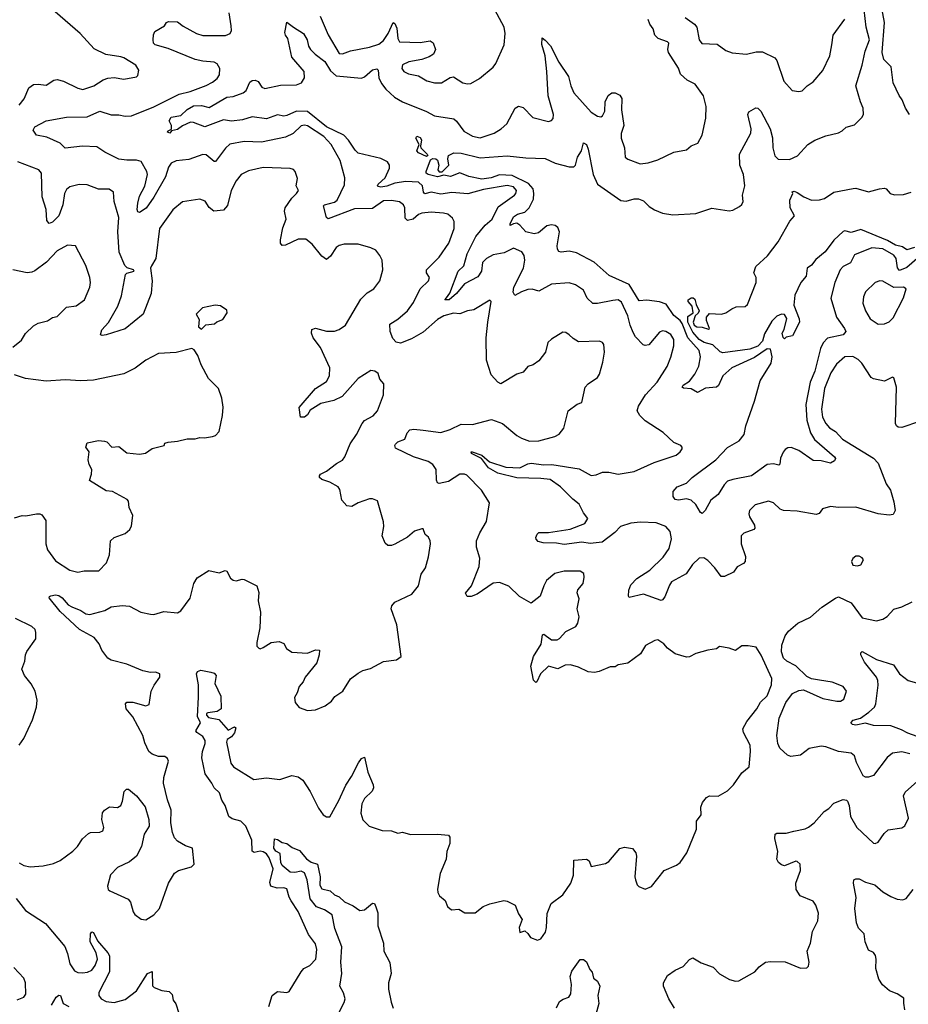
# Model space of a CAD drawing. Extents: x 2133489 to 2292442, y 756223 to 916462.
# Tile 414 of 463: x 2240269 to 2245875, y 895910 to 902123. Entities that reach past the tile are written whole.
import ezdxf

# ---------------------------------------------------------------- set-up
doc = ezdxf.new("R2010")
doc.units = 0

msp = doc.modelspace()

# ---------------------------------------------------------------- linework, layer by layer
at = {"layer": '0CON20XD'}
for points in [[(2242164.4, 902145), (2242215, 902026.2), (2242285, 901909.4), (2242305, 901906.7), (2242355, 901925.6), (2242475, 901948.9), (2242535, 901967.5), (2242565, 901991.5), (2242594.1, 902035), (2242625, 902104), (2242635, 902099.2), (2242648.4, 902068.4), (2242654.1, 902004.1), (2242665, 901983.5), (2242795, 901978.2), (2242858.6, 901988.6), (2242877.3, 901977.3), (2242892.5, 901935), (2242880, 901905), (2242852.4, 901887.6), (2242805, 901870.6), (2242725, 901856.9), (2242685, 901838), (2242680, 901815), (2242693.3, 901795), (2242721.7, 901781.7), (2242785, 901767.5), (2242837.4, 901737.4), (2242885, 901723.3), (2242930, 901725), (2242985, 901757.5), (2243005, 901762.5), (2243065, 901724), (2243095, 901718), (2243115, 901720.8), (2243169.1, 901750.9), (2243255, 901823.3), (2243272.7, 901847.3), (2243326, 901965), (2243332.5, 902035), (2243325.6, 902075), (2243266.4, 902185)], [(2243461.3, 901251.3), (2243585, 901246.2), (2243646.6, 901216.6), (2243735, 901193.6), (2243765, 901194.4), (2243774.6, 901205.4), (2243788.2, 901255), (2243812.9, 901295), (2243825, 901346.7), (2243844.3, 901334.3), (2243855, 901306.7), (2243887.2, 901145), (2243914.1, 901084.1), (2244061.8, 900981.8), (2244095, 900977.5), (2244145, 900992.9), (2244172.7, 900992.7), (2244205, 900980), (2244240, 900945), (2244274, 900924), (2244325, 900902.5), (2244389.1, 900890.9), (2244535, 900898.8), (2244635, 900932.5), (2244745, 900917.1), (2244768.7, 900921.3), (2244811.2, 900945), (2244825, 900956.2), (2244834.2, 900975), (2244828.8, 901015), (2244844.5, 901075), (2244834.5, 901145), (2244813.1, 901205), (2244810.6, 901275), (2244882.7, 901407.3), (2244884.6, 901435), (2244863.3, 901525), (2244868.6, 901541.4), (2244912.5, 901567.5), (2244925, 901564), (2244945, 901545.8), (2245003.3, 901435), (2245017.4, 901377.4), (2245019.6, 901315), (2245033.4, 901263.4), (2245055, 901243.1), (2245125, 901240.4), (2245176.1, 901263.9), (2245242, 901335), (2245285, 901362.9), (2245355, 901389.2), (2245435, 901408.8), (2245458.8, 901421.2), (2245482.5, 901445), (2245535, 901460), (2245582.5, 901505), (2245592.5, 901525), (2245590, 901565), (2245574, 901605), (2245544.3, 901705.7), (2245584.2, 901835), (2245602.2, 901925), (2245629.5, 901995), (2245609.1, 902075), (2245596.7, 902185)], [(2245882.8, 901525), (2245858.5, 901565), (2245837.1, 901617.1), (2245816.9, 901645), (2245780.6, 901725), (2245767.9, 901825), (2245720.6, 901870.6), (2245709.4, 901915), (2245725.4, 902105), (2245709.2, 902195)], [(2240265, 901583.5), (2240296.5, 901623.5), (2240326.3, 901693.7), (2240356.6, 901713.4), (2240385, 901716.9), (2240435, 901710.6), (2240485, 901740.6), (2240505, 901745.5), (2240545, 901735.6), (2240635, 901690.6), (2240667, 901683), (2240737.5, 901705), (2240795, 901743.8), (2240825, 901754), (2240865, 901758.8), (2240925, 901746.7), (2241005, 901762.5), (2241015, 901770), (2241020, 901805), (2241001.2, 901835), (2240925, 901882.5), (2240907.6, 901887.6), (2240812.8, 901902.8), (2240739.4, 901939.4), (2240649.5, 902035), (2240491.8, 902171.8)], [(2240365, 901446.4), (2240435.4, 901484.6), (2240565, 901508.2), (2240695, 901509.2), (2240775, 901546.2), (2240845, 901523.1), (2240895, 901522.2), (2240935, 901513.6), (2240975, 901516.3), (2241115, 901572.7), (2241275, 901652.9), (2241345, 901669.6), (2241445, 901706.5), (2241485, 901727.8), (2241515, 901750.8), (2241529.1, 901775), (2241532, 901815), (2241514.5, 901845), (2241495, 901855.7), (2241425, 901860.7), (2241375, 901872.1), (2241205, 901940), (2241124.2, 901965), (2241113.5, 901975), (2241111.5, 901995), (2241113.6, 902026.4), (2241122.1, 902047.9), (2241182.5, 902085), (2241194.3, 902105.7), (2241208.3, 902111.7), (2241265, 902108.6), (2241300.9, 902080.9), (2241385, 902035.6), (2241425, 902022.2), (2241566.6, 902023.4), (2241596.2, 902035), (2241604.4, 902055.6), (2241603.3, 902085), (2241590, 902165)], [(2243981.2, 901645), (2244005, 901661.2), (2244025, 901661.2), (2244055, 901646.2), (2244067.5, 901625), (2244066.7, 901555), (2244080.9, 901455), (2244063.6, 901405), (2244063.3, 901375), (2244085.7, 901315), (2244088, 901255), (2244105, 901242), (2244184.2, 901214.2), (2244235, 901220), (2244295, 901238), (2244395, 901287.5), (2244475, 901302.5), (2244505, 901326.2), (2244547, 901343), (2244574.2, 901395), (2244598.3, 901501.7), (2244600.8, 901575), (2244583.2, 901643.2), (2244530.6, 901715), (2244480.9, 901740.9), (2244438.5, 901778.5), (2244425, 901817.5), (2244363.3, 901915), (2244358.9, 901935), (2244364, 901975), (2244355, 901984), (2244297.5, 902005), (2244276, 902026), (2244266.2, 902065), (2244243.6, 902093.6), (2244234.6, 902124.6)], [(2244467.4, 902137.4), (2244525.4, 902095.4), (2244541.4, 902075), (2244556, 901995), (2244573.2, 901973.2), (2244668.9, 901968.9), (2244725, 901928), (2244765, 901912.9), (2244855, 901905.6), (2244915, 901919.4), (2244955, 901920), (2245032.3, 901882.3), (2245045.8, 901865), (2245089.2, 901735), (2245143.3, 901675), (2245185, 901670), (2245206.6, 901673.4), (2245236.7, 901705), (2245275, 901730.8), (2245335, 901802.5), (2245380.9, 901895), (2245392.7, 901965), (2245402.1, 902025), (2245475, 902125.8)], [(2245945, 899588), (2245835, 899550), (2245811.9, 899551.9), (2245800.1, 899560.1), (2245793.9, 899575), (2245800, 899805), (2245783, 899863), (2245775, 899867.5), (2245725, 899842), (2245655, 899855.8), (2245640.8, 899865), (2245583.1, 899955), (2245559.4, 899979.4), (2245525, 899996.8), (2245475, 899994.5), (2245421.8, 899948.2), (2245386.5, 899893.5), (2245346.7, 899795), (2245328.1, 899665), (2245333.4, 899615), (2245355, 899574.4), (2245378, 899548), (2245415, 899523.5), (2245460, 899475), (2245655, 899355.5), (2245684.7, 899324.7), (2245736.5, 899195), (2245761.9, 899155), (2245785, 899080), (2245791.9, 899025), (2245779.5, 899000.5), (2245755, 898995.6), (2245685, 899004.4), (2245545, 899047.3), (2245435, 899044.7), (2245385, 899050.3), (2245333, 899037), (2245312.7, 899007.3), (2245295, 899000), (2245175, 899022), (2245087.5, 899025), (2245066.2, 899035), (2245024.4, 899074.4), (2244994.2, 899084.2), (2244908.7, 899061.3), (2244874, 899025), (2244870, 899005), (2244874.3, 898985), (2244905, 898932.5), (2244908, 898915), (2244901.2, 898905), (2244838.3, 898881.7), (2244820.6, 898865), (2244820.5, 898815), (2244847.5, 898735), (2244846, 898705), (2244835, 898691.2), (2244795, 898670), (2244773.4, 898636.6), (2244715, 898610), (2244695, 898610), (2244654, 898665), (2244610.5, 898710.5), (2244585, 898728.1), (2244555, 898725.4), (2244513.5, 898685), (2244473.2, 898626.8), (2244381.9, 898575), (2244367.8, 898555), (2244339.3, 898480.7), (2244325, 898461.2), (2244315, 898458), (2244205, 898497.3), (2244115, 898477.5), (2244110, 898485), (2244112.7, 898522.7), (2244125, 898556), (2244162.4, 898597.6), (2244245, 898648.5), (2244328.6, 898731.4), (2244366.9, 898785), (2244382.2, 898847.8), (2244373.6, 898893.6), (2244345, 898925.6), (2244285, 898948.2), (2244185, 898951.8), (2244125, 898946.2), (2244058.8, 898925), (2244022.7, 898887.3), (2243943.9, 898826.1), (2243867.4, 898817.4), (2243814.8, 898825.2), (2243705, 898811.8), (2243655, 898820.4), (2243571.7, 898821.7), (2243540.5, 898830.5), (2243526.7, 898845), (2243526.2, 898855), (2243533.4, 898876.6), (2243545, 898887.1), (2243605, 898887.8), (2243741.9, 898908.1), (2243835, 898943.8), (2243852.5, 898975), (2243825, 899010), (2243798.5, 899065), (2243757.8, 899097.8), (2243681.8, 899175), (2243615, 899220.7), (2243557.7, 899227.7), (2243405, 899232.7), (2243285, 899262.1), (2243227.1, 899295), (2243183.4, 899353.4), (2243119.2, 899385), (2243117.5, 899395), (2243123.4, 899396.6), (2243184, 899375), (2243233.2, 899333.2), (2243335, 899298.9), (2243425, 899294.6), (2243475, 899321), (2243495, 899325.2), (2243575, 899314.7), (2243625.2, 899315.2), (2243797.8, 899287.8), (2243875, 899247.1), (2243905, 899251.4), (2243945, 899268.6), (2243985, 899268.6), (2244045, 899255.8), (2244145, 899271.5), (2244271.4, 899328.6), (2244410, 899375), (2244436.2, 899395), (2244448.8, 899415), (2244448.8, 899425), (2244440, 899435), (2244395, 899455.7), (2244328.3, 899518.3), (2244215, 899591.1), (2244181.5, 899625), (2244165.6, 899655), (2244173.3, 899685), (2244217.5, 899755), (2244291.2, 899835), (2244354.6, 899935), (2244377.4, 899992.6), (2244396.5, 900065), (2244395.6, 900105), (2244376.4, 900136.4), (2244345, 900155.8), (2244325, 900160), (2244305, 900150), (2244238.7, 900071.3), (2244215, 900067.5), (2244201.7, 900071.7), (2244155, 900122.5), (2244139.2, 900149.2), (2244120, 900195), (2244106, 900255), (2244065, 900340.8), (2244045, 900355.6), (2244011.2, 900351.2), (2243915, 900331.4), (2243885, 900332.5), (2243850, 900365), (2243825, 900415.6), (2243775, 900450.5), (2243735, 900461.5), (2243625, 900453.1), (2243545, 900410), (2243501.7, 900421.7), (2243475, 900420.4), (2243433.9, 900406.1), (2243393, 900383), (2243382.9, 900402.9), (2243385.6, 900435.6), (2243447.7, 900555), (2243456.2, 900605), (2243451.1, 900635), (2243437.2, 900657.2), (2243385, 900680.8), (2243325, 900651.1), (2243255, 900639.6), (2243213.2, 900615), (2243189.4, 900590.6), (2243181.4, 900535), (2243158.8, 900501.2), (2243074.8, 900455.2), (2243025, 900395.3), (2242977.8, 900355), (2242951.2, 900355), (2242962, 900368), (2242982.6, 900397.4), (2243034.8, 900535.2), (2243070.5, 900569.5), (2243091.2, 900645), (2243146.2, 900753.8), (2243205, 900825.5), (2243250.5, 900865), (2243287.8, 900942.2), (2243390.6, 901015), (2243398.9, 901025), (2243402.5, 901045), (2243385, 901068), (2243345, 901077.5), (2243195, 901050.7), (2243095.2, 901024.8), (2242995, 901032.6), (2242925, 901022.8), (2242865, 901034.3), (2242824.5, 901024.5), (2242816.7, 901035), (2242810.9, 901075), (2242785, 901096.9), (2242705, 901102.1), (2242635, 901092.2), (2242585, 901071.8), (2242546.7, 901066.7), (2242530.5, 901070.5), (2242526, 901075), (2242530.8, 901085), (2242575, 901125.6), (2242602.7, 901185), (2242602.5, 901205), (2242588.9, 901225), (2242547.3, 901247.3), (2242405, 901280.6), (2242385, 901298.6), (2242343.5, 901363.5), (2242313.7, 901393.7), (2242205, 901447.2), (2242083.7, 901543.7), (2242015, 901546.2), (2241955, 901518.4), (2241934.8, 901514.8), (2241895, 901521.5), (2241825, 901496.9), (2241735, 901510), (2241675, 901490.3), (2241605, 901481.6), (2241555, 901491.5), (2241436.3, 901446.3), (2241365, 901474.4), (2241345.8, 901475.8), (2241296.2, 901453.8), (2241265, 901430.8), (2241227.5, 901422.5), (2241215, 901407.5), (2241205, 901410), (2241200, 901415), (2241205, 901422.5), (2241227.5, 901432.5), (2241227.5, 901455), (2241211.2, 901485), (2241225, 901508.1), (2241285, 901518.9), (2241325, 901555.3), (2241365, 901578.9), (2241415, 901580.3), (2241465, 901567.9), (2241575, 901633.1), (2241615, 901637.9), (2241677.9, 901662.1), (2241696.7, 901675), (2241720.8, 901729.2), (2241735, 901740), (2241755, 901740.8), (2241773.6, 901733.6), (2241797.3, 901697.3), (2241815, 901688.6), (2241915, 901708.6), (2242015, 901711.4), (2242046, 901725), (2242066, 901755), (2242062.9, 901795), (2241986.5, 901886.5), (2241960.8, 902005), (2241945.7, 902025.7), (2241942, 902042), (2241955, 902107.5), (2241995.9, 902075.9), (2242059.6, 902035), (2242081.8, 901995), (2242091.2, 901955), (2242103.5, 901935), (2242132.7, 901905), (2242195, 901859.5), (2242230.1, 901800.1), (2242265, 901768.8), (2242425, 901754.4), (2242445, 901763.1), (2242495, 901806.7), (2242522.3, 901812.3), (2242530, 901805), (2242534.6, 901755), (2242550.7, 901720.7), (2242577.8, 901685), (2242634.2, 901634.2), (2242684.3, 901604.3), (2242835, 901544.4), (2242885.3, 901515.3), (2243006.9, 901496.9), (2243025, 901482.9), (2243070.4, 901420.4), (2243125, 901387.7), (2243175, 901378.2), (2243263.1, 901406.9), (2243307.5, 901435), (2243341.9, 901465), (2243395, 901564), (2243415, 901577.1), (2243445, 901569.2), (2243505.9, 901505.9), (2243605, 901480), (2243625, 901487.5), (2243635, 901500), (2243635.8, 901525), (2243602.2, 901642.2), (2243595.3, 901795), (2243584.6, 901895), (2243563.4, 901966.6), (2243565, 902007.5), (2243585, 901994), (2243617.3, 901957.3), (2243669.5, 901855), (2243730.6, 901765), (2243745.6, 901705), (2243765, 901661.4), (2243875, 901540), (2243915, 901513.1), (2243935, 901510.8), (2243945, 901516), (2243961.4, 901545), (2243963.1, 901605), (2243981.2, 901645)], [(2241840, 895895), (2241862.5, 895965), (2241895, 895990), (2241955, 895983.8), (2241969.5, 895990.5), (2242044.2, 896115.8), (2242062.5, 896135), (2242100, 896155), (2242136.7, 896195), (2242142.5, 896255), (2242135, 896292.5), (2242090.3, 896350.3), (2242025.7, 896495), (2241982.3, 896562.3), (2241968.9, 896585), (2241955, 896639.2), (2241935, 896644.5), (2241893.1, 896643.1), (2241854.2, 896655), (2241847.8, 896677.8), (2241868.8, 896765), (2241842.5, 896835), (2241825, 896858.9), (2241805, 896872.4), (2241785, 896875.3), (2241748.3, 896868.3), (2241735.6, 896875.6), (2241733.8, 896945), (2241695, 897034.4), (2241665, 897066.5), (2241610, 897080.1), (2241587.8, 897095), (2241565.2, 897165.2), (2241545, 897198), (2241530, 897245), (2241495, 897276.2), (2241481.5, 897305), (2241438.7, 897365), (2241418.7, 897465), (2241421.1, 897505), (2241438.2, 897555), (2241438.5, 897575), (2241425, 897598.8), (2241385.8, 897625), (2241380.8, 897635), (2241410, 897685), (2241391.5, 897725), (2241397.1, 897847.1), (2241396.8, 897925), (2241384.6, 897995), (2241390.3, 898009.7), (2241412.6, 898017.4), (2241475.5, 898005.5), (2241495, 897999.2), (2241508, 897985), (2241499.5, 897935), (2241537.9, 897855), (2241539.2, 897775), (2241515, 897758), (2241455, 897750), (2241447.8, 897745), (2241448.2, 897735), (2241460.6, 897720.6), (2241525, 897706.8), (2241585, 897640), (2241625, 897661.4), (2241632.5, 897655), (2241625, 897622.5), (2241605, 897598.5), (2241578.8, 897581.2), (2241572.7, 897565), (2241601.7, 897431.7), (2241618.7, 897408.7), (2241745, 897329.4), (2241825, 897339.5), (2241910.9, 897329.1), (2241985, 897352.9), (2242025, 897345.7), (2242054.5, 897324.5), (2242102.4, 897252.4), (2242155, 897147.5), (2242183.3, 897105), (2242205, 897093.3), (2242225, 897093.8), (2242281.9, 897195), (2242326.6, 897293.4), (2242363.2, 897346.8), (2242405.9, 897434.1), (2242425, 897460), (2242445, 897470), (2242464.3, 897374.3), (2242498.6, 897295), (2242500.8, 897275), (2242492, 897255), (2242445, 897209.2), (2242427.8, 897175), (2242421.1, 897115), (2242433.5, 897073.5), (2242474.4, 897034.4), (2242555, 897006.2), (2242615, 897003.8), (2242655, 896990), (2242685, 896995.8), (2242735, 896982), (2242903.9, 896983.9), (2242975, 896977.5), (2242983.6, 896963.6), (2242982.9, 896925), (2242964.2, 896875), (2242958.8, 896825), (2242922.5, 896735), (2242903.9, 896636.1), (2242906.2, 896615), (2242916.7, 896595), (2242953.3, 896565), (2242967.7, 896527.7), (2242985, 896513.3), (2242995, 896506.7), (2243039.3, 896509.3), (2243077, 896487), (2243143, 896487), (2243193.9, 896526.1), (2243235, 896543.3), (2243323.9, 896563.9), (2243345, 896560), (2243395.8, 896535.8), (2243415, 896480), (2243440, 896445), (2243420, 896395), (2243423.3, 896363.3), (2243455, 896372.5), (2243475, 896357.5), (2243491.7, 896331.7), (2243535, 896313.8), (2243556.4, 896323.6), (2243586.7, 896365), (2243593.3, 896395), (2243597, 896483), (2243622.5, 896545), (2243695, 896601.2), (2243746.2, 896675), (2243762, 896725), (2243765, 896820), (2243845, 896826.2), (2243862.5, 896815), (2243875, 896780), (2243965, 896798.8), (2243985, 896811.2), (2244055, 896893.8), (2244085, 896900.8), (2244135, 896893.8), (2244156, 896865), (2244160, 896845), (2244150.8, 896715), (2244154.2, 896695), (2244164.3, 896664.3), (2244175, 896653.3), (2244215, 896636.7), (2244255, 896653.3), (2244335.7, 896754.3), (2244412.7, 896787.3), (2244435, 896803.8), (2244477.1, 896865), (2244538, 897015), (2244538, 897065), (2244568.8, 897105), (2244566.1, 897153.9), (2244577, 897183), (2244602.5, 897215), (2244620, 897225), (2244676.4, 897223.6), (2244735, 897256.2), (2244772.5, 897295), (2244825, 897370), (2244871.2, 897408.8), (2244880.6, 897505), (2244878.2, 897545), (2244835.4, 897625), (2244831.3, 897648.7), (2244855.6, 897695), (2244920.4, 897775), (2244943.7, 897816.4), (2244985, 897856), (2245012.2, 897925), (2245014.2, 897965), (2244946.7, 898113.3), (2244915, 898163.3), (2244865, 898172.5), (2244825, 898172.5), (2244785, 898142.5), (2244745, 898157.5), (2244685, 898167.5), (2244665, 898153.3), (2244610, 898145), (2244535, 898124), (2244495, 898103.3), (2244475, 898101.2), (2244405, 898120.8), (2244355, 898156.2), (2244333.3, 898185), (2244295, 898208.8), (2244275, 898206.2), (2244217, 898173), (2244185, 898121.2), (2244105, 898062.5), (2244045, 898051.2), (2244025, 898040), (2243995, 898040), (2243925, 898010), (2243895, 898004.2), (2243855, 898008), (2243795, 898038), (2243745, 898051.9), (2243710.2, 898049.8), (2243665, 898027.5), (2243605, 898042.9), (2243555.7, 897994.3), (2243532.5, 897945), (2243525, 897940), (2243511.2, 897955), (2243494.3, 898044.3), (2243510, 898105), (2243558.1, 898181.9), (2243568, 898242), (2243575, 898246), (2243625, 898208.9), (2243660, 898210), (2243675, 898217.5), (2243715, 898261.4), (2243776.7, 898293.3), (2243791.2, 898315), (2243798.8, 898355), (2243785.8, 898405), (2243799.2, 898469.2), (2243786.2, 898506.2), (2243790.8, 898525), (2243823.8, 898565), (2243831.2, 898605), (2243828.3, 898628.3), (2243805, 898643.3), (2243755, 898644), (2243703.6, 898643.6), (2243645, 898628.6), (2243593.1, 898585), (2243575, 898551.2), (2243552.5, 898485), (2243495, 898441.2), (2243422.1, 898482.1), (2243355, 898547.5), (2243295, 898572.5), (2243255, 898567.1), (2243155, 898498.6), (2243117.3, 898482.7), (2243092.7, 898482.7), (2243082.5, 898505), (2243119.6, 898550.4), (2243167.8, 898672.2), (2243172.5, 898725), (2243151.5, 898795), (2243150.9, 898835), (2243172.2, 898885), (2243215, 898956.7), (2243232, 899075), (2243182.5, 899155), (2243089.3, 899249.3), (2243074.2, 899255.8), (2243045, 899255.6), (2242975, 899209.6), (2242915, 899195.7), (2242905, 899201.2), (2242897.9, 899217.9), (2242896.5, 899285), (2242875.3, 899315.3), (2242845, 899334.5), (2242753.9, 899363.9), (2242640, 899420), (2242635.5, 899435), (2242640.5, 899445), (2242655, 899459.5), (2242698.8, 899475), (2242714, 899515), (2242731.2, 899535), (2242755, 899540), (2242815, 899533.5), (2242925, 899518.2), (2242985, 899537.5), (2243055, 899570.6), (2243125, 899568.8), (2243245, 899600), (2243315, 899573.8), (2243405, 899500), (2243435, 899482), (2243485, 899463.8), (2243545, 899466), (2243645, 899493.1), (2243672.6, 899507.4), (2243701.9, 899545), (2243728.8, 899655), (2243785, 899696.7), (2243815, 899707.5), (2243836, 899805), (2243855, 899826), (2243914.2, 899865.8), (2243926.2, 899885), (2243948.8, 899961.2), (2243957.5, 900025), (2243953.9, 900073.9), (2243946.7, 900085), (2243927.5, 900095), (2243795, 900090), (2243760.9, 900110.9), (2243736.2, 900135), (2243715, 900148.8), (2243695, 900152), (2243625, 900107.5), (2243600.8, 900085), (2243586, 900025), (2243545, 899971.2), (2243507.5, 899945), (2243475, 899933.8), (2243445, 899899.2), (2243405, 899886.2), (2243305, 899825.6), (2243284.5, 899834.5), (2243242.6, 899882.6), (2243214, 899975), (2243212.9, 900115), (2243221.4, 900215), (2243242.5, 900345), (2243235, 900352.5), (2243135, 900291.2), (2243095, 900285.8), (2243045, 900267.1), (2243005, 900270), (2242945, 900253.8), (2242905, 900230), (2242815, 900150.8), (2242741.3, 900108.7), (2242671.3, 900081.3), (2242645, 900088.7), (2242622, 900112), (2242605.5, 900155), (2242605, 900200.8), (2242655, 900232.5), (2242714.5, 900285), (2242752.4, 900337.6), (2242796.3, 900423.7), (2242848, 900475), (2242853.8, 900495), (2242834.5, 900524.5), (2242835.6, 900545), (2242914.4, 900625), (2242976.6, 900713.4), (2243009.4, 900805), (2243010.3, 900850.3), (2243000.3, 900870.3), (2242970, 900895), (2242942.8, 900902.8), (2242865, 900908.5), (2242805, 900902.5), (2242785, 900893.8), (2242751.9, 900865), (2242715, 900856.4), (2242701.2, 900871.2), (2242698, 900935), (2242689.4, 900955), (2242665, 900972.5), (2242615, 900982.5), (2242565, 900980), (2242495, 900931.8), (2242381.7, 900928.3), (2242215, 900866.9), (2242205, 900873.8), (2242185, 900947.5), (2242192.5, 900955), (2242255, 900970.4), (2242271.2, 900985), (2242318.7, 901081.3), (2242320.8, 901125), (2242290.5, 901235), (2242233.9, 901335), (2242188, 901385), (2242085, 901452.1), (2242065, 901457.3), (2242045, 901452.5), (2241994.7, 901405.3), (2241945, 901382.1), (2241795, 901350), (2241685, 901354.6), (2241595, 901337.1), (2241567.2, 901312.8), (2241505, 901227.5), (2241495, 901227.5), (2241445, 901269.4), (2241425, 901272.2), (2241335, 901241.5), (2241255, 901232.9), (2241225, 901217.8), (2241207.1, 901192.9), (2241188, 901132), (2241115, 901003.5), (2241067.2, 900932.8), (2241025, 900905.8), (2241015, 900911.2), (2241010.5, 900925), (2241013.3, 900965), (2241025, 901009.2), (2241057.4, 901072.6), (2241074.5, 901145), (2241070, 901165), (2241035, 901227.1), (2241006.6, 901236.6), (2240945, 901235.6), (2240895, 901242.9), (2240806.3, 901286.3), (2240755, 901320), (2240665, 901324.4), (2240555, 901312.5), (2240523.1, 901343.1), (2240440.8, 901380.9), (2240375, 901393.5), (2240353.8, 901425), (2240365, 901446.4)], [(2242835, 901258.8), (2242785, 901282.5), (2242774.5, 901294.5), (2242790, 901335), (2242768, 901375), (2242775, 901388.8), (2242795, 901380), (2242804, 901365), (2242796.7, 901325), (2242800, 901315), (2242840, 901275), (2242843.3, 901265), (2242835, 901258.8)], [(2245945, 900628.3), (2245865, 900558.9), (2245819.5, 900539.5), (2245806.2, 900556.2), (2245798.4, 900615), (2245785, 900635.9), (2245715, 900676.8), (2245645, 900682.9), (2245535, 900638.2), (2245511.2, 900588.8), (2245465, 900564.6), (2245446.2, 900545), (2245412.5, 900465), (2245385.6, 900365), (2245422.7, 900245), (2245473.3, 900175), (2245480.8, 900155), (2245463.8, 900135), (2245365, 900112.5), (2245337.1, 900082.9), (2245321.3, 900048.7), (2245286.4, 899905), (2245255.2, 899834.8), (2245229.2, 899695), (2245234.3, 899595), (2245257.7, 899515), (2245284.4, 899474.4), (2245410, 899365), (2245416.7, 899353.3), (2245410, 899340), (2245385, 899324.4), (2245325, 899339.4), (2245275, 899341.1), (2245183.8, 899403.8), (2245136.7, 899423.3), (2245115, 899421.2), (2245098.8, 899411.2), (2245086.6, 899393.4), (2245069.4, 899355), (2245065, 899317.5), (2245058.5, 899311.5), (2245025, 899320.4), (2244985, 899315.3), (2244885, 899244.1), (2244767.6, 899222.4), (2244735, 899210), (2244712.6, 899187.4), (2244675, 899126.9), (2244628.7, 899091.3), (2244593.6, 899026.4), (2244575, 899007.5), (2244565, 899012.5), (2244533.7, 899063.7), (2244505, 899091.4), (2244475, 899100), (2244425, 899090), (2244405, 899096.2), (2244391.2, 899115), (2244392.5, 899145), (2244417.5, 899175), (2244475, 899199.2), (2244511.9, 899235), (2244660, 899345), (2244735, 899423.6), (2244809.1, 899465), (2244839.2, 899505), (2244850.3, 899560.3), (2244904.7, 899715), (2244940.5, 899845), (2245010.6, 899955), (2245015.3, 899995.3), (2245005, 900043.8), (2244985, 900046.1), (2244905, 899991.2), (2244761.9, 899925), (2244704.4, 899875), (2244676.9, 899815), (2244665, 899803.1), (2244595, 899797.8), (2244545, 899770.6), (2244505, 899794.5), (2244457.9, 899797.9), (2244448.6, 899805), (2244455, 899816.7), (2244495, 899842.9), (2244527.5, 899885), (2244553.5, 899936.5), (2244564.5, 899995), (2244556.5, 900035), (2244485.3, 900115), (2244448.6, 900205), (2244435, 900224.6), (2244395.2, 900255.2), (2244348.5, 900328.5), (2244305, 900342.5), (2244225, 900352.3), (2244178.1, 900348.1), (2244115, 900452.4), (2243988.8, 900508.8), (2243893.5, 900593.5), (2243781.9, 900651.9), (2243735, 900662.5), (2243685, 900656.4), (2243671.1, 900661.1), (2243662.2, 900675), (2243660.5, 900695), (2243674.5, 900785), (2243665, 900810.8), (2243646.2, 900825), (2243625, 900828.9), (2243595, 900822.9), (2243541.8, 900778.2), (2243515, 900770.9), (2243461.9, 900785), (2243425, 900827.2), (2243405, 900838.8), (2243384.5, 900835.5), (2243363.2, 900823.2), (2243362.5, 900835), (2243385, 900878.7), (2243409.4, 900895), (2243455, 900908.5), (2243483.6, 900936.4), (2243510.1, 900989.9), (2243513.3, 901026.7), (2243507.9, 901055), (2243478.4, 901088.4), (2243375, 901140), (2243295, 901144.5), (2243243.1, 901125), (2243185, 901117), (2243102.9, 901132.9), (2243045, 901156.2), (2242986.3, 901133.6), (2242945, 901140.8), (2242905, 901131.5), (2242845, 901146.7), (2242833.8, 901155), (2242832.5, 901165), (2242861.2, 901238.8), (2242875, 901247.5), (2242895, 901244.3), (2242905.5, 901235.5), (2242912.5, 901205), (2242906.7, 901175), (2242915, 901163.3), (2242935, 901162.5), (2242976, 901205), (2242970, 901245), (2242973.8, 901265), (2243008.1, 901281.9), (2243055, 901281.5), (2243175, 901251.9), (2243345, 901263.6), (2243461.3, 901251.3)], [(2242320.8, 899365), (2242354.5, 899445.5), (2242394, 899505), (2242428.8, 899575), (2242445, 899594), (2242497.9, 899622.1), (2242525.8, 899655), (2242564, 899755), (2242566.7, 899825), (2242540, 899855), (2242529.5, 899889.5), (2242510, 899905), (2242485, 899910), (2242405, 899858.6), (2242304.1, 899745.9), (2242250.7, 899719.3), (2242168.3, 899701.7), (2242102, 899658), (2242085, 899630), (2242066.7, 899615), (2242040, 899615), (2242032.5, 899675), (2242135.7, 899795), (2242205, 899840.6), (2242223.1, 899875), (2242225.4, 899925.4), (2242166.7, 900055), (2242121.1, 900115), (2242110, 900145), (2242112.1, 900167.9), (2242135, 900176.9), (2242205, 900156.7), (2242255, 900158.1), (2242285, 900167.1), (2242324, 900195), (2242421.7, 900358.3), (2242461.7, 900398.3), (2242503.8, 900425), (2242540, 900475), (2242559.2, 900545), (2242555.8, 900605), (2242542, 900635), (2242515, 900667.5), (2242485, 900682.5), (2242405, 900705.6), (2242315, 900705.6), (2242285, 900698.9), (2242265, 900684.3), (2242229.2, 900630.8), (2242205, 900610), (2242175, 900630), (2242115, 900705.8), (2242075, 900737.8), (2242025, 900737.5), (2241945, 900699.4), (2241925, 900698), (2241915, 900712.5), (2241913.4, 900733.4), (2241929.2, 900809.2), (2241949.5, 900865), (2241940, 900915), (2241944.5, 900935), (2241985, 900995.8), (2242015.7, 901025), (2242027.5, 901045), (2242014, 901075), (2242021.7, 901121.7), (2242006.2, 901165), (2241996.7, 901176.7), (2241975, 901184.2), (2241805, 901190), (2241711.4, 901168.6), (2241666, 901145), (2241634.3, 901105), (2241602.7, 901045), (2241579.2, 900950.8), (2241555, 900920.6), (2241494.1, 900914.1), (2241465, 900936.9), (2241438.1, 900978.1), (2241405, 900990.6), (2241295, 900973.8), (2241235, 900922.5), (2241150.6, 900805), (2241128.2, 900615), (2241100.5, 900570.5), (2241094.2, 900555), (2241104.2, 900475), (2241098.2, 900395), (2241048.6, 900265), (2240935, 900172.7), (2240815, 900133.6), (2240789.5, 900129.5), (2240778.8, 900135), (2240786.9, 900165), (2240828.8, 900211.2), (2240886.9, 900315), (2240910.6, 900379.4), (2240935.6, 900514.4), (2240945, 900522.5), (2240992, 900535), (2240985.8, 900545), (2240947.4, 900557.4), (2240931.6, 900571.6), (2240896.7, 900656.7), (2240887.3, 900785), (2240894, 900875), (2240865.6, 900975), (2240860, 901035), (2240834.2, 901054.2), (2240765, 901054), (2240695, 901080.8), (2240645, 901082.5), (2240585, 901067.5), (2240565, 901052), (2240550.5, 901025), (2240541.5, 900955), (2240515, 900884.2), (2240475, 900844.4), (2240455, 900837.5), (2240439.4, 900855), (2240436.2, 900925), (2240411.2, 901005), (2240406.2, 901155), (2240389.2, 901175), (2240257.5, 901225)], [(2245914.3, 900685.7), (2245865, 900671.1), (2245839.1, 900689.1), (2245795, 900700.8), (2245745, 900730.4), (2245575, 900798.1), (2245515, 900779.1), (2245475, 900790.8), (2245465, 900787.1), (2245405, 900731.9), (2245351.4, 900658.6), (2245290.8, 900609.2), (2245265, 900573.3), (2245236.9, 900555), (2245231.5, 900505), (2245196.4, 900465), (2245159.5, 900385), (2245152.4, 900322.4), (2245186.8, 900235), (2245188.9, 900215), (2245145, 900127.5), (2245105, 900120), (2245095, 900110), (2245085, 900117.5), (2245080, 900145), (2245092.7, 900167.3), (2245108.3, 900238.3), (2245095, 900262.9), (2245075, 900264.5), (2245045, 900251.8), (2245015, 900221.3), (2244968.7, 900141.3), (2244954.7, 900095), (2244925, 900063.3), (2244875, 900043.8), (2244705, 900020), (2244687.7, 900027.7), (2244641.4, 900071.4), (2244587.5, 900085), (2244556, 900105), (2244515, 900150), (2244484.6, 900214.6), (2244485, 900250), (2244517.3, 900272.7), (2244512.5, 900315), (2244486.2, 900345), (2244486.2, 900355), (2244505, 900366.7), (2244517.2, 900367.2), (2244528.6, 900358.6), (2244536, 900325), (2244556, 900285), (2244550, 900270), (2244531.2, 900255), (2244518.8, 900215), (2244523.8, 900195), (2244540, 900185), (2244575, 900183.3), (2244615, 900170), (2244620, 900175), (2244602, 900225), (2244602, 900245), (2244621.3, 900268.7), (2244697.5, 900265), (2244725, 900273.1), (2244761.1, 900298.9), (2244789.5, 900310.5), (2244846.1, 900313.9), (2244860, 900325), (2244915.8, 900465), (2244915.7, 900495), (2244900.4, 900525), (2244913.9, 900566.1), (2244987, 900633), (2245055, 900721.8), (2245128.2, 900851.8), (2245156.7, 900885), (2245130, 900935), (2245127.5, 900985), (2245146.7, 901025), (2245142.5, 901037.5), (2245155, 901040), (2245175, 901032), (2245216.2, 901005), (2245265, 900984.5), (2245315, 900985.3), (2245345.7, 900994.3), (2245405, 901034.6), (2245528.3, 901058.3), (2245545, 901059.2), (2245625, 901035.7), (2245693.6, 901056.4), (2245725, 901058.9), (2245736, 901055), (2245760, 901025), (2245787.4, 901017.4), (2245845, 901018.8), (2245892.5, 901035)], [(2240224.6, 900055.4), (2240279.4, 900100.6), (2240305, 900142), (2240355, 900190.8), (2240385, 900208.6), (2240445, 900222), (2240475, 900243.8), (2240505, 900250), (2240565, 900308), (2240625, 900317.5), (2240678, 900355), (2240710.8, 900435), (2240715.8, 900465), (2240710.8, 900495), (2240685, 900572.5), (2240620, 900695), (2240570.3, 900699.7), (2240506.2, 900665), (2240437.8, 900592.2), (2240365, 900537.8), (2240345, 900529.1), (2240315, 900524.6), (2240225, 900544.4)], [(2245685, 900200.6), (2245725, 900204.3), (2245755, 900216), (2245779.4, 900240.6), (2245845, 900368), (2245862, 900425), (2245845.5, 900435.5), (2245785, 900432.9), (2245715, 900472.5), (2245695, 900475.7), (2245666.6, 900463.4), (2245604.6, 900405.4), (2245592.9, 900375), (2245589.4, 900335), (2245605.6, 900285), (2245635, 900234.3), (2245685, 900200.6)], [(2241415, 900170), (2241443, 900197), (2241497, 900203), (2241513, 900217), (2241550, 900230), (2241577, 900273), (2241575, 900290), (2241535, 900316.2), (2241501.7, 900321.7), (2241422, 900305), (2241382.5, 900265), (2241401.7, 900231.7), (2241397.5, 900185), (2241415, 900170)], [(2240235, 898980.5), (2240285, 898994.2), (2240307.3, 898992.7), (2240374.3, 899005.7), (2240395, 899005.6), (2240408.6, 898998.6), (2240433.2, 898963.2), (2240432.9, 898815), (2240445, 898776.7), (2240495, 898708.8), (2240585, 898650), (2240635, 898637.5), (2240675.8, 898644.2), (2240767.5, 898645), (2240815.5, 898694.5), (2240836, 898746), (2240841.2, 898835), (2240865, 898856.2), (2240935, 898881.2), (2240963.9, 898906.1), (2240975, 898930), (2240982.5, 898995), (2240960, 899045), (2240956.2, 899085), (2240946.7, 899095), (2240855, 899146.2), (2240815, 899150), (2240710, 899215), (2240722.5, 899255), (2240723.3, 899285), (2240707.5, 899315), (2240700.8, 899345), (2240706.4, 899396.4), (2240686.7, 899425), (2240695, 899452.5), (2240765, 899467.5), (2240804.2, 899464.2), (2240818.8, 899458.8), (2240850, 899425), (2240895, 899430), (2240945, 899390), (2241025, 899380.8), (2241061.7, 899388.3), (2241105, 899416), (2241180, 899435), (2241185, 899450), (2241205, 899457.5), (2241265, 899463.3), (2241325, 899477.5), (2241375, 899477.5), (2241405, 899486.7), (2241435, 899483.3), (2241485, 899492.5), (2241505, 899500), (2241527.5, 899525), (2241548, 899625), (2241551.7, 899678.3), (2241544.1, 899734.1), (2241523.3, 899795), (2241459.3, 899859.3), (2241414.1, 899944.1), (2241393.6, 900003.6), (2241369.3, 900039.3), (2241355, 900047.5), (2241255, 900022), (2241145, 900016), (2241065, 899974), (2240996.6, 899923.4), (2240925, 899887.1), (2240735, 899848.6), (2240655, 899844.3), (2240555, 899851.1), (2240435, 899841.1), (2240305, 899858.2), (2240235, 899881.1)], [(2240265, 896802), (2240295, 896786.2), (2240335, 896778), (2240415.8, 896784.2), (2240482.3, 896797.7), (2240525, 896818), (2240605, 896875.8), (2240634.2, 896905), (2240665, 896953.8), (2240702.7, 896987.3), (2240715, 896993.8), (2240775, 896996.7), (2240792.5, 897005), (2240798.8, 897025), (2240786.2, 897075), (2240791.7, 897118.3), (2240804.1, 897135.9), (2240835, 897156.7), (2240885, 897152.5), (2240906.4, 897163.6), (2240918.3, 897191.7), (2240928.3, 897251.7), (2240943, 897267), (2240955, 897267.5), (2241005.9, 897225.9), (2241060, 897155), (2241083.8, 897075), (2241085.9, 897034.1), (2241055, 896982.5), (2241038, 896905), (2241006.2, 896845), (2240962.1, 896807.9), (2240885, 896772.5), (2240842.3, 896727.7), (2240823.1, 896655), (2240826.2, 896635), (2240836.7, 896625), (2240953.4, 896573.4), (2240968.6, 896555), (2240984.2, 896494.2), (2240996.1, 896476.1), (2241035, 896446.7), (2241063.8, 896443.8), (2241115.5, 896474.5), (2241150, 896515), (2241208, 896675), (2241245, 896737.5), (2241270, 896755), (2241351.7, 896778.3), (2241370, 896795), (2241360, 896895), (2241315, 896910), (2241265, 896938.8), (2241245, 896960), (2241233, 896993), (2241222.5, 897055), (2241225.4, 897135.4), (2241201.1, 897201.1), (2241175.9, 897305.9), (2241178.8, 897341.2), (2241206.7, 897445), (2241201.7, 897461.7), (2241185, 897472.5), (2241145, 897473.3), (2241105, 897488), (2241083.8, 897505), (2241059.1, 897559.1), (2241045, 897606.7), (2240983, 897723), (2240940.8, 897775), (2240936, 897805), (2240945, 897815.7), (2240983.2, 897816.8), (2241065, 897794), (2241085, 897802.5), (2241098, 897885), (2241116.8, 897923.2), (2241153.3, 897975), (2241152.5, 897995), (2241125.8, 898005.8), (2241093, 898003), (2241045, 898014.3), (2240945, 898057.1), (2240845, 898082.2), (2240825, 898094.2), (2240787.5, 898145), (2240770, 898185), (2240738.6, 898225), (2240645.5, 898275.5), (2240525, 898388), (2240453.7, 898473.7), (2240455.9, 898484.1), (2240465, 898488.1), (2240495, 898492.9), (2240515, 898488.9), (2240536.4, 898475), (2240575, 898431.1), (2240598, 898418), (2240654.6, 898394.6), (2240685, 898374.5), (2240710.9, 898369.1), (2240805, 898394.2), (2240845, 898418.6), (2240915, 898427.1), (2240962.3, 898422.3), (2241032.5, 898385), (2241095, 898370.8), (2241115, 898370), (2241177.7, 898387.7), (2241265, 898380), (2241285, 898393.3), (2241345, 898473.3), (2241367.5, 898565), (2241388.7, 898601.3), (2241462.2, 898647.8), (2241526.7, 898633.3), (2241565, 898648), (2241575, 898643.8), (2241599.7, 898599.7), (2241615, 898586), (2241635, 898581.2), (2241673, 898593), (2241685, 898591.2), (2241765, 898550), (2241777.7, 898507.7), (2241774, 898455), (2241788.8, 898385), (2241783.8, 898285), (2241763.9, 898193.9), (2241765, 898170), (2241776.7, 898156.7), (2241785, 898153.3), (2241805, 898161.2), (2241856.1, 898193.9), (2241905, 898200), (2241935, 898187.5), (2241952.5, 898155), (2241985, 898131.2), (2242085, 898126), (2242135, 898146.7), (2242160, 898145), (2242158.8, 898115), (2242144, 898065), (2242070, 897975), (2242056.7, 897945), (2242032.5, 897915), (2242020, 897875), (2242002.5, 897845), (2242006.7, 897815), (2242031.7, 897781.7), (2242085, 897763.3), (2242135, 897767.5), (2242196.1, 897793.9), (2242236.4, 897823.6), (2242257, 897853), (2242306.7, 897885), (2242356.1, 897963.9), (2242405, 897998.8), (2242434.1, 898015.9), (2242481.7, 898028.3), (2242565, 898073.8), (2242646.4, 898083.6), (2242676.1, 898103.9), (2242648.8, 898305), (2242612.5, 898405), (2242616.2, 898425), (2242635, 898448), (2242743, 898497), (2242785, 898550), (2242800.8, 898625), (2242828.8, 898665), (2242847, 898733), (2242860, 898815), (2242858, 898835), (2242847.3, 898857.3), (2242827.5, 898875), (2242815, 898910), (2242805, 898910), (2242760, 898895), (2242715, 898857.5), (2242635, 898814.3), (2242615, 898805.7), (2242592.5, 898805), (2242575, 898820), (2242555.8, 898865), (2242565.6, 898925), (2242564.4, 898955), (2242526.4, 899086.4), (2242495, 899100), (2242475, 899100), (2242405, 899073.8), (2242365, 899051.2), (2242332.5, 899055), (2242300.5, 899090.5), (2242288.3, 899158.3), (2242278.8, 899175), (2242225, 899204), (2242175, 899221.2), (2242161.2, 899235), (2242160, 899245), (2242166.7, 899255), (2242205, 899274), (2242267, 899323), (2242305, 899344), (2242320.8, 899365)], [(2245555, 898676.2), (2245575, 898683.3), (2245592.5, 898715), (2245585, 898727.5), (2245565, 898737.5), (2245545, 898737.5), (2245526.1, 898723.9), (2245516.2, 898705), (2245525, 898680), (2245555, 898676.2)], [(2245885, 897489.6), (2245835, 897502.5), (2245776.3, 897493.7), (2245742.2, 897467.8), (2245655.6, 897354.4), (2245623.9, 897343.9), (2245605, 897344), (2245591.3, 897351.3), (2245547.5, 897435), (2245535, 897476.7), (2245514.2, 897494.2), (2245435, 897504.5), (2245355, 897534.6), (2245325, 897538.9), (2245250.8, 897525), (2245195, 897481.5), (2245135, 897473.3), (2245112.1, 897482.1), (2245065.3, 897525.3), (2245051.9, 897555), (2245045.8, 897605), (2245060.6, 897715), (2245102.1, 897815), (2245145, 897870.9), (2245185, 897890.9), (2245215, 897894.4), (2245335, 897838.8), (2245425, 897822.3), (2245446.5, 897823.5), (2245467.8, 897835), (2245485.6, 897885), (2245464.2, 897915), (2245395, 897942.9), (2245315.5, 897955.5), (2245265, 897964.4), (2245235, 897977.3), (2245165, 898044.6), (2245109.2, 898075), (2245088.1, 898095), (2245075.5, 898135), (2245077.9, 898175), (2245098.9, 898235), (2245118.5, 898265), (2245178.9, 898315), (2245257.4, 898352.6), (2245330.6, 898415), (2245415, 898473.5), (2245435, 898480), (2245514.1, 898444.1), (2245585, 898349.4), (2245675, 898329.2), (2245715, 898339.2), (2245742.1, 898357.9), (2245785, 898404), (2245835, 898418.8), (2245899.7, 898450.3)], [(2240264.5, 897545.5), (2240295, 897586.2), (2240350, 897705), (2240374.4, 897785.6), (2240379.7, 897829.7), (2240366.6, 897886.6), (2240341.7, 897931.7), (2240298.8, 897985), (2240282.9, 898025), (2240302, 898075), (2240306, 898115), (2240314.4, 898135.6), (2240371.2, 898215), (2240371.2, 898255), (2240366, 898275), (2240344.3, 898294.3), (2240243.3, 898345)], [(2245995.7, 897575.7), (2245871.7, 897621.7), (2245832.5, 897642.5), (2245765, 897667.5), (2245655, 897668.8), (2245605, 897684.3), (2245545, 897670.3), (2245524, 897675), (2245512.5, 897685), (2245526.7, 897703.3), (2245573.8, 897716.2), (2245626.9, 897753.1), (2245662, 897785), (2245670.8, 897805), (2245685.8, 897924.2), (2245682.7, 897952.7), (2245673.8, 897975), (2245598.9, 898068.9), (2245575.8, 898115), (2245575, 898127.5), (2245585, 898136), (2245675, 898086.2), (2245781.1, 898051.1), (2245819.4, 897995), (2245875, 897952.2), (2245995, 897920)], [(2245152.1, 897002.1), (2245225, 897017.8), (2245245, 897028.1), (2245281.4, 897055), (2245343.7, 897126.3), (2245374.5, 897145.5), (2245405, 897178), (2245465, 897202), (2245485, 897198.8), (2245491.2, 897191.2), (2245501.2, 897165), (2245510.8, 897095), (2245550, 897025), (2245655, 896926.7), (2245666.1, 896923.9), (2245685, 896933.3), (2245722.1, 896987.9), (2245748.8, 897011.2), (2245835, 897023.8), (2245852.5, 897035), (2245877.5, 897085), (2245845.8, 897225), (2245855, 897248), (2245932.4, 897317.6)], [(2244399.2, 895885), (2244364, 895945), (2244330, 896025), (2244330.8, 896045), (2244355, 896092.5), (2244405, 896126.2), (2244455, 896147.5), (2244495, 896193.3), (2244515, 896202.5), (2244569.3, 896170.7), (2244645, 896143.3), (2244685, 896101.4), (2244747, 896067), (2244785, 896056), (2244805, 896058.8), (2244906.7, 896115), (2244934.1, 896145.9), (2244975, 896176.2), (2245005, 896180.8), (2245097.7, 896177.7), (2245195, 896137.5), (2245235, 896140), (2245245, 896150), (2245250, 896175), (2245238, 896245), (2245259.2, 896295), (2245271.7, 896368.3), (2245304.2, 896435.8), (2245308, 896485), (2245290.8, 896535), (2245275, 896560), (2245193.3, 896595), (2245168, 896635), (2245166, 896675), (2245194.2, 896755), (2245192, 896795), (2245175, 896810.8), (2245165, 896812.5), (2245094.1, 896784.1), (2245075, 896790), (2245056.7, 896805), (2245046.1, 896826.1), (2245052, 896875), (2245034.2, 896955.8), (2245035, 896982.5), (2245045, 896988.8), (2245105, 896989.4), (2245152.1, 897002.1)], [(2242260.9, 895815), (2242315, 895921.4), (2242321.3, 895945), (2242311.9, 895981.9), (2242288.8, 896025), (2242300.8, 896105), (2242294, 896175), (2242302.2, 896272.2), (2242257.7, 896387.7), (2242240, 896475), (2242192.9, 896505), (2242142.2, 896525), (2242100.8, 896575), (2242081.8, 896695), (2242065, 896739.5), (2242045, 896749.4), (2242005, 896741.2), (2241975, 896744.7), (2241925, 896785.7), (2241917.1, 896805), (2241911.2, 896861.2), (2241885, 896876.2), (2241872, 896895), (2241877, 896953), (2241895, 896950), (2241925, 896930.6), (2241955, 896925.5), (2241988.5, 896898.5), (2242035, 896879.4), (2242077.5, 896827.5), (2242107.4, 896807.4), (2242148, 896795), (2242164.6, 896715), (2242162, 896662), (2242175, 896639.2), (2242226.7, 896625), (2242255, 896601.2), (2242285, 896587.1), (2242317.4, 896557.4), (2242372, 896532), (2242415, 896502), (2242445, 896506), (2242495, 896548), (2242506.7, 896545), (2242515.8, 896525), (2242527.7, 896487.7), (2242527.5, 896405), (2242564, 896295), (2242566, 896245), (2242604.4, 896174.4), (2242613.3, 896105), (2242595.7, 896045), (2242595.9, 896005.9), (2242613, 895923), (2242626.1, 895886.1)], [(2245853.3, 895875), (2245847.5, 895917.5), (2245847.7, 895947.7), (2245805, 895976.2), (2245756.7, 895995), (2245712.4, 896032.4), (2245689.1, 896069.1), (2245670, 896135), (2245673.3, 896195), (2245667.7, 896217.7), (2245655.8, 896235.8), (2245625, 896252.5), (2245604, 896305), (2245596, 896355), (2245560.4, 896390.4), (2245548.1, 896425), (2245538.1, 896515), (2245547, 896583), (2245528.6, 896675), (2245531.2, 896695), (2245545, 896702.5), (2245565, 896702), (2245605, 896681.4), (2245665, 896663.3), (2245715, 896619.4), (2245765, 896590), (2245805, 896572.9), (2245841.7, 896568.3), (2245861.7, 896578.3), (2245905, 896633.3)], [(2240247, 896577), (2240305, 896501.5), (2240430.7, 896420.7), (2240553.9, 896273.9), (2240569.6, 896229.6), (2240585.3, 896165), (2240615, 896121.2), (2240635, 896111.6), (2240665, 896107.9), (2240697.2, 896112.8), (2240724.4, 896125.6), (2240745.9, 896155), (2240758.9, 896195), (2240751.4, 896235), (2240714, 896305), (2240716.2, 896355), (2240723.8, 896366.2), (2240735, 896363.8), (2240760.7, 896310.7), (2240825.4, 896235), (2240836, 896215), (2240834.8, 896115), (2240767.1, 895985), (2240767.8, 895965), (2240783.1, 895945), (2240815, 895927.7), (2240865, 895921.5), (2240935, 895940), (2241005, 895995.5), (2241075, 896104.4), (2241105, 896116), (2241105.9, 896025.9), (2241117.5, 896015), (2241165, 895997.5), (2241211.2, 895991.2), (2241230.7, 895970.7), (2241237, 895937), (2241253.6, 895913.6), (2241273.3, 895855)], [(2243655, 895887.5), (2243675, 895926.7), (2243697, 895943), (2243732.5, 895955), (2243745.8, 895975), (2243749.4, 896035), (2243742.9, 896085), (2243751.9, 896118.1), (2243805, 896192.5), (2243825, 896193.3), (2243845, 896177.5), (2243865, 896130), (2243881.7, 896111.7), (2243890, 896075), (2243913.3, 896055), (2243928.8, 896025), (2243916, 895965), (2243922.5, 895915), (2243867.1, 895715)], [(2240251.8, 895938.2), (2240294.2, 895955), (2240306.6, 895973.4), (2240306.4, 896045), (2240294, 896074), (2240232.7, 896142.7)], [(2240470, 895905), (2240499.4, 895955), (2240515, 895967.5), (2240525.7, 895965.7), (2240542.5, 895915), (2240579.2, 895895)]]:
    msp.add_lwpolyline(points, dxfattribs=at)

doc.saveas('drawing.dxf')
